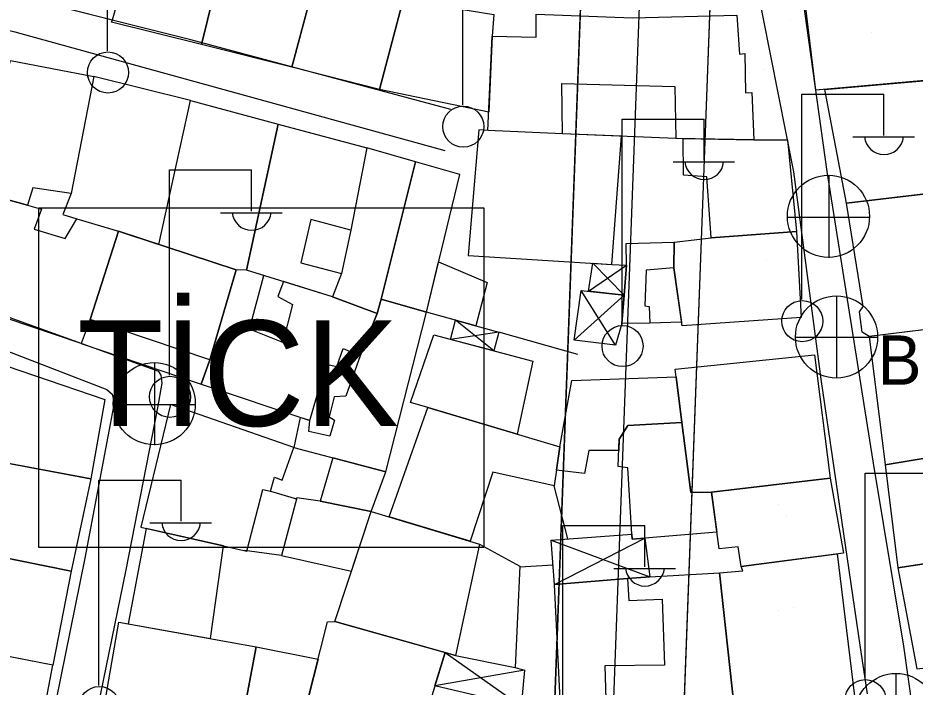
# Model space of a CAD drawing. Extents: x 417997 to 421451, y 4451742 to 4455216.
# Drawn here: x 419874.1 to 419950.6, y 4452584.5 to 4452641.5 of the extents above; entities that cross this region are included whole.
import ezdxf

# ---------------------------------------------------------------- set-up
doc = ezdxf.new("R2010")
doc.units = 0
for name, color, linetype in [('ADA', 7, 'Continuous'), ('ADAKENARI', 7, 'Continuous'), ('B_Mesken', 7, 'Continuous'), ('B_Sundurma', 7, 'Continuous'), ('B_Teras', 7, 'Continuous'), ('Default', 7, 'Continuous'), ('KALDIRIM', 7, 'Continuous'), ('LJ_SEMBOL', 7, 'Continuous'), ('PL_REKRASYON', 7, 'Continuous'), ('PL_TİCK', 7, 'Continuous'), ('S_Elektrik_Diregi', 7, 'Continuous'), ('S_Rogar_Kapagi', 7, 'Continuous'), ('S_Rogar_Kapagi_Buski', 7, 'Continuous'), ('Sinir_Duvar_tek_tarafa_ait', 7, 'Continuous'), ('TR_PARKALANI', 7, 'Continuous'), ('TR_TİCK', 7, 'Continuous'), ('Yol_Sose', 7, 'Continuous')]:
    doc.layers.add(name, color=color, linetype=linetype)

# ---------------------------------------------------------------- blocks, each defined once
blk = doc.blocks.new('POINT_DISPLAY')
at = {"layer": 'Default'}
blk.add_line((0, 0), (0, 0), dxfattribs=at)

msp = doc.modelspace()

# ---------------------------------------------------------------- linework, layer by layer
at = {"layer": 'ADA'}
msp.add_line((419923.418, 4452678.243), (419918.101, 4452535.298), dxfattribs=at)
msp.add_line((419923.418, 4452678.243), (419918.101, 4452535.298), dxfattribs=at)
at = {"layer": 'ADAKENARI'}
msp.add_line((419933.208, 4452645.511), (419929.094, 4452534.889), dxfattribs=at)
msp.add_line((419933.208, 4452645.511), (419929.094, 4452534.889), dxfattribs=at)
at = {"layer": 'B_Mesken'}
for points in [[(419879.375, 4452655.765), (419878.853, 4452653.965), (419877.216, 4452654.35), (419876.706, 4452652.394), (419874.383, 4452643.344), (419882.175, 4452641.35), (419884.918, 4452650.893), (419885.192, 4452652.948), (419881.785, 4452653.584), (419882.026, 4452655.261)], [(419892.362, 4452649.763), (419892.999, 4452652.09), (419894.46, 4452651.733), (419897.004, 4452651.492), (419896.933, 4452651.187), (419896.082, 4452647.326), (419899.852, 4452646.27), (419897.482, 4452637.33), (419889.781, 4452639.254)], [(419884.918, 4452650.893), (419887.411, 4452650.663), (419892.362, 4452649.763), (419889.781, 4452639.254), (419882.111, 4452641.154), (419882.175, 4452641.35)], [(419899.482, 4452644.875), (419906.957, 4452643.081), (419904.956, 4452635.413), (419897.482, 4452637.33)], [(419952.904, 4452644.857), (419953.956, 4452636.399), (419942.127, 4452635.358), (419941.118, 4452643.804)], [(419914.26, 4452633.471), (419904.956, 4452635.413), (419906.957, 4452643.081), (419914.678, 4452641.818), (419914.544, 4452639.955)], [(419920.547, 4452631.633), (419914.192, 4452631.926), (419914.544, 4452639.955), (419918.289, 4452639.87), (419918.299, 4452641.837), (419926.5, 4452641.535), (419935.407, 4452641.742), (419935.627, 4452638.436), (419936.097, 4452638.49), (419936.146, 4452635.139), (419936.672, 4452635.166), (419936.854, 4452631.123), (419930.196, 4452631.249)], [(419873.478, 4452637.882), (419880.595, 4452636.529), (419878.662, 4452626.559), (419875.384, 4452627.026), (419874.95, 4452625.57), (419871.818, 4452626.414), (419870.399, 4452626.923)], [(419878.662, 4452626.559), (419877.943, 4452624.755), (419879.156, 4452624.406), (419882.697, 4452623.331), (419886.139, 4452622.207), (419888.826, 4452634.487), (419880.595, 4452636.529)], [(419951.633, 4452636.195), (419952.932, 4452626.696), (419944.748, 4452625.743), (419942.901, 4452635.426)], [(419888.826, 4452634.487), (419896.316, 4452632.45), (419893.603, 4452620.028), (419892.725, 4452620.054), (419886.139, 4452622.207)], [(419896.316, 4452632.45), (419903.866, 4452630.448), (419902.496, 4452623.435), (419899.088, 4452624.326), (419898.233, 4452620.642), (419901.692, 4452619.748), (419900.929, 4452617.737), (419893.603, 4452620.028)], [(419914.192, 4452631.926), (419913.402, 4452631.968), (419912.509, 4452621.263), (419924.748, 4452620.504), (419925.569, 4452631.433), (419920.547, 4452631.633)], [(419933.211, 4452622.781), (419932.843, 4452627.984), (419930.85, 4452628.112), (419930.833, 4452631.237), (419936.854, 4452631.123), (419939.737, 4452631.127), (419940.497, 4452623.313)], [(419900.929, 4452617.737), (419904.733, 4452616.322), (419905.072, 4452617.557), (419908.017, 4452629.264), (419903.866, 4452630.448), (419902.496, 4452623.435), (419901.692, 4452619.748)], [(419911.789, 4452628.165), (419908.017, 4452629.264), (419905.072, 4452617.557), (419908.945, 4452616.444)], [(419944.748, 4452625.743), (419957.052, 4452627.176), (419958.726, 4452615.829), (419946.682, 4452614.363), (419946.082, 4452614.726), (419945.858, 4452616.473), (419946.181, 4452616.915)], [(419879.506, 4452613.772), (419868.959, 4452617.326), (419871.818, 4452626.414), (419874.95, 4452625.57), (419876.137, 4452625.21), (419875.5, 4452623.516), (419878.134, 4452622.719), (419879.156, 4452624.406), (419882.697, 4452623.331), (419880.272, 4452615.819)], [(419880.272, 4452615.819), (419879.506, 4452613.772), (419889.754, 4452610.313), (419890.476, 4452612.37), (419892.725, 4452620.054), (419882.697, 4452623.331)], [(419940.497, 4452623.313), (419940.89, 4452615.992), (419930.733, 4452615.288), (419930.023, 4452620.227), (419930.053, 4452622.416), (419933.211, 4452622.781)], [(419930.023, 4452620.227), (419930.689, 4452615.595), (419927.985, 4452615.503), (419925.609, 4452615.47), (419925.798, 4452617.901), (419925.996, 4452620.452), (419925.961, 4452622.282), (419930.053, 4452622.416)], [(419909.981, 4452620.715), (419914.133, 4452618.969), (419913.169, 4452615.288), (419908.945, 4452616.444)], [(419896.748, 4452619.045), (419896.277, 4452617.768), (419897.526, 4452617.089), (419896.703, 4452613.849), (419893.848, 4452614.993), (419895.094, 4452619.562), (419893.603, 4452620.028), (419892.725, 4452620.054), (419890.476, 4452612.37), (419889.754, 4452610.313), (419899.011, 4452607.196), (419900.399, 4452612.012), (419901.303, 4452611.809), (419901.836, 4452613.343), (419903.293, 4452612.722), (419904.733, 4452616.322), (419900.929, 4452617.737)], [(419903.293, 4452612.722), (419902.084, 4452609.292), (419901.08, 4452609.211), (419900.645, 4452607.516), (419901.106, 4452607.243), (419900.701, 4452605.86), (419898.909, 4452606.279), (419899.011, 4452607.196), (419898.188, 4452607.474), (419897.639, 4452604.918), (419905.477, 4452602.828), (419908.945, 4452616.444), (419905.072, 4452617.557), (419904.733, 4452616.322)], [(419946.682, 4452614.363), (419948.036, 4452603.432), (419960.165, 4452605.46), (419959.636, 4452608.639), (419960.765, 4452608.747), (419960.227, 4452612.814), (419959.17, 4452612.686), (419958.577, 4452615.811)], [(419909.065, 4452608.321), (419907.586, 4452608.74), (419909.574, 4452614.495), (419918.013, 4452612.253), (419916.674, 4452606.043)], [(419867.828, 4452604.569), (419869.5, 4452613.098), (419881.525, 4452608.993), (419880.344, 4452602.249)], [(419942.033, 4452612.798), (419943.351, 4452602.303), (419933.25, 4452601.112), (419931.48, 4452601.076), (419930.72, 4452607.029), (419930.139, 4452611.587)], [(419925.333, 4452604.638), (419922.797, 4452604.643), (419922.43, 4452602.684), (419920.03, 4452602.969), (419920.316, 4452604.953), (419921.331, 4452610.63), (419930.223, 4452610.93), (419930.72, 4452607.029), (419926.127, 4452606.775), (419925.375, 4452605.605)], [(419887.138, 4452608.582), (419884.6, 4452598.112), (419893.636, 4452596.067), (419895.004, 4452601.313), (419895.658, 4452601.186), (419895.983, 4452602.364), (419896.637, 4452602.128), (419897.639, 4452604.918)], [(419905.756, 4452598.991), (419909.065, 4452608.321), (419920.316, 4452604.953), (419919.837, 4452601.631), (419914.602, 4452602.813), (419912.662, 4452596.914)], [(419933.705, 4452597.682), (419927.555, 4452597.168), (419926.474, 4452597.081), (419926.453, 4452597.508), (419926.117, 4452603.16), (419925.276, 4452603.288), (419925.375, 4452605.605), (419926.127, 4452606.775), (419930.72, 4452607.029), (419931.48, 4452601.076), (419933.25, 4452601.112)], [(419948.036, 4452603.432), (419949.124, 4452594.658), (419962.195, 4452596.633), (419960.165, 4452605.46)], [(419871.478, 4452595.822), (419872.075, 4452598.577), (419867.748, 4452599.345), (419868.679, 4452604.412), (419880.344, 4452602.249), (419878.667, 4452594.359)], [(419900.961, 4452604.032), (419899.873, 4452600.335), (419904.221, 4452599.453), (419905.477, 4452602.828)], [(419933.25, 4452601.112), (419943.351, 4452602.303), (419944.508, 4452595.903), (419935.781, 4452594.768), (419935.518, 4452596.452), (419933.891, 4452596.28)], [(419899.873, 4452600.335), (419897.899, 4452600.629), (419896.591, 4452595.704), (419902.559, 4452594.376), (419904.221, 4452599.453)], [(419901.148, 4452590.069), (419904.221, 4452599.453), (419913.466, 4452596.672), (419911.414, 4452587.186)], [(419890.53, 4452588.62), (419891.639, 4452596.519), (419885.067, 4452598.006), (419883.518, 4452589.879)], [(419866.143, 4452588.481), (419864.669, 4452588.769), (419866.265, 4452594.924), (419866.711, 4452596.792), (419878.667, 4452594.359), (419877.09, 4452586.353)], [(419949.124, 4452594.658), (419950.761, 4452586.034), (419955.84, 4452586.616), (419955.884, 4452586.22), (419958.877, 4452586.733), (419958.828, 4452587.871), (419962.696, 4452588.613), (419961.429, 4452596.517)], [(419933.932, 4452594.229), (419935.917, 4452594.406), (419935.781, 4452594.768), (419943.948, 4452595.83), (419945.43, 4452583.708), (419935.15, 4452583.024)], [(419926.072, 4452593.728), (419927.986, 4452593.88), (419933.932, 4452594.229), (419935.15, 4452583.024), (419924.278, 4452582.484), (419920.414, 4452582.257), (419919.874, 4452593.238)], [(419881.386, 4452582.321), (419882.711, 4452590.024), (419894.436, 4452587.918), (419892.948, 4452580.089)], [(419897.563, 4452578.369), (419900.501, 4452590.041), (419901.148, 4452590.069), (419910.536, 4452587.433), (419907.218, 4452576.652)], [(419869.475, 4452587.834), (419869.137, 4452584.944), (419866.184, 4452585.547), (419865.441, 4452582.165), (419863.524, 4452582.455), (419864.669, 4452588.769), (419860.305, 4452589.525), (419858.616, 4452581.868), (419875.619, 4452578.594), (419877.09, 4452586.353)], [(419894.436, 4452587.918), (419899.703, 4452586.868), (419897.735, 4452579.054), (419894.462, 4452579.777), (419892.948, 4452580.089)]]:
    msp.add_lwpolyline(points, close=True, dxfattribs=at)
at = {"layer": 'B_Sundurma'}
for p, q in [((419922.749, 4452618.231), (419925.996, 4452620.452)), ((419923.122, 4452620.605), (419925.798, 4452617.901)), ((419925.067, 4452613.615), (419922.138, 4452618.297)), ((419921.54, 4452614.043), (419925.798, 4452617.901)), ((419914.693, 4452613.135), (419911.418, 4452615.767)), ((419915.112, 4452614.726), (419910.99, 4452614.119)), ((419919.564, 4452597.018), (419927.986, 4452593.88)), ((419919.875, 4452593.238), (419927.555, 4452597.168)), ((419910.536, 4452587.433), (419917.03, 4452582.853)), ((419917.316, 4452585.916), (419909.661, 4452584.589))]:
    msp.add_line(p, q, dxfattribs=at)
for points in [[(419922.749, 4452618.231), (419923.122, 4452620.605), (419924.748, 4452620.504), (419925.996, 4452620.452), (419925.798, 4452617.901)], [(419925.609, 4452615.47), (419925.067, 4452613.615), (419921.54, 4452614.043), (419922.138, 4452618.297), (419925.798, 4452617.901)], [(419913.169, 4452615.288), (419915.112, 4452614.726), (419914.693, 4452613.135), (419910.99, 4452614.119), (419911.418, 4452615.767)], [(419919.875, 4452593.238), (419919.564, 4452597.018), (419926.453, 4452597.508), (419926.474, 4452597.081), (419927.555, 4452597.168), (419927.986, 4452593.88), (419926.072, 4452593.728)], [(419910.536, 4452587.433), (419911.414, 4452587.186), (419916.502, 4452586.152), (419917.316, 4452585.916), (419917.03, 4452582.853), (419909.661, 4452584.589)]]:
    msp.add_lwpolyline(points, close=True, dxfattribs=at)
at = {"layer": 'B_Teras'}
for points in [[(419920.547, 4452631.633), (419920.493, 4452635.936), (419930.114, 4452635.671), (419930.196, 4452631.249)], [(419880.272, 4452615.819), (419882.697, 4452623.331), (419892.725, 4452620.054), (419890.476, 4452612.37)], [(419925.996, 4452620.452), (419925.961, 4452622.282), (419930.053, 4452622.416), (419930.023, 4452620.227), (419927.673, 4452620.031), (419927.555, 4452616.984), (419927.937, 4452616.911), (419927.985, 4452615.503), (419925.609, 4452615.47), (419925.798, 4452617.901)], [(419866.143, 4452588.481), (419867.651, 4452594.636), (419866.265, 4452594.924), (419866.711, 4452596.792), (419878.667, 4452594.359), (419877.09, 4452586.353)], [(419926.072, 4452593.728), (419926.192, 4452591.855), (419929.027, 4452591.978), (419929.248, 4452586.368), (419924.165, 4452586.289), (419924.278, 4452582.484), (419920.414, 4452582.257), (419919.874, 4452593.238)]]:
    msp.add_lwpolyline(points, close=True, dxfattribs=at)
at = {"layer": 'KALDIRIM'}
msp.add_line((419928.568, 4452682.181), (419923.098, 4452535.112), dxfattribs=at)
msp.add_line((419928.568, 4452682.181), (419923.098, 4452535.112), dxfattribs=at)
at = {"layer": 'LJ_SEMBOL'}
msp.add_lwpolyline([(419875.908, 4452625.319), (419913.839, 4452625.319), (419913.839, 4452596.381), (419875.908, 4452596.381)], close=True, dxfattribs=at)
msp.add_lwpolyline([(419875.908, 4452625.319), (419913.839, 4452625.319), (419913.839, 4452596.381), (419875.908, 4452596.381)], close=True, dxfattribs=at)
at = {"layer": 'PL_REKRASYON'}
msp.add_lwpolyline([(419934.651, 4452684.289), (419933.208, 4452645.511), (419929.094, 4452534.889), (419927.346, 4452487.893), (419926.714, 4452470.9), (419922.033, 4452345.065)], dxfattribs=at)
msp.add_lwpolyline([(419934.651, 4452684.289), (419933.208, 4452645.511), (419929.094, 4452534.889), (419927.346, 4452487.893), (419926.714, 4452470.9), (419922.033, 4452345.065)], dxfattribs=at)
at = {"layer": 'PL_TİCK'}
msp.add_lwpolyline([(419843.661, 4452525.165), (419917.525, 4452519.802), (419918.101, 4452535.298), (419923.418, 4452678.243), (419918.769, 4452681.966), (419824.159, 4452657.046), (419820.24, 4452650.857), (419830.412, 4452596.267), (419834.475, 4452574.463), (419843.661, 4452525.165)], dxfattribs=at)
msp.add_lwpolyline([(419843.661, 4452525.165), (419917.525, 4452519.802), (419918.101, 4452535.298), (419923.418, 4452678.243), (419918.769, 4452681.966), (419824.159, 4452657.046), (419820.24, 4452650.857), (419830.412, 4452596.267), (419834.475, 4452574.463), (419843.661, 4452525.165)], dxfattribs=at)
at = {"layer": 'S_Elektrik_Diregi'}
for p, q in [((419881.758, 4452638.699), (419881.757, 4452656.199)), ((419912.052, 4452634.085), (419912.052, 4452651.585)), ((419940.948, 4452617.509), (419940.948, 4452635.009)), ((419940.948, 4452635.009), (419947.948, 4452635.009)), ((419947.948, 4452631.509), (419947.948, 4452635.009)), ((419925.627, 4452615.383), (419925.627, 4452632.883)), ((419925.627, 4452632.883), (419932.627, 4452632.883)), ((419932.627, 4452629.383), (419932.627, 4452632.883)), ((419945.288, 4452631.369), (419950.538, 4452631.369)), ((419929.967, 4452629.243), (419935.217, 4452629.243)), ((419887.045, 4452611.059), (419887.045, 4452628.559)), ((419887.045, 4452628.559), (419894.045, 4452628.559)), ((419894.045, 4452625.059), (419894.045, 4452628.559)), ((419891.385, 4452624.919), (419896.635, 4452624.919)), ((419881.029, 4452584.617), (419881.029, 4452602.117)), ((419881.029, 4452602.117), (419888.029, 4452602.117)), ((419888.029, 4452598.617), (419888.029, 4452602.117)), ((419946.333, 4452585.207), (419946.333, 4452602.707)), ((419946.333, 4452602.707), (419953.333, 4452602.707)), ((419885.369, 4452598.477), (419890.619, 4452598.477)), ((419920.572, 4452580.745), (419920.572, 4452598.245)), ((419920.572, 4452598.245), (419927.572, 4452598.245)), ((419927.572, 4452594.745), (419927.572, 4452598.245)), ((419924.912, 4452594.605), (419930.163, 4452594.605))]:
    msp.add_line(p, q, dxfattribs=at)
for centre in [(419881.793, 4452636.864), (419912.088, 4452632.25), (419940.984, 4452615.674), (419925.663, 4452613.548), (419887.081, 4452609.224), (419881.065, 4452582.782), (419946.369, 4452583.372)]:
    msp.add_circle(centre, 1.75, dxfattribs=at)
for centre in [(419947.948, 4452631.522), (419932.628, 4452629.396), (419894.046, 4452625.072), (419888.03, 4452598.63), (419927.573, 4452594.758)]:
    msp.add_arc(centre, 1.658, 184.83843, 355.14641, dxfattribs=at)
at = {"layer": 'S_Rogar_Kapagi'}
for p, q in [((419943.27, 4452621.082), (419943.27, 4452628.082)), ((419939.7, 4452624.547), (419946.7, 4452624.547)), ((419885.796, 4452605.109), (419885.796, 4452612.109)), ((419882.226, 4452608.574), (419889.226, 4452608.574))]:
    msp.add_line(p, q, dxfattribs=at)
for centre in [(419943.217, 4452624.611), (419885.743, 4452608.637)]:
    msp.add_circle(centre, 3.5, dxfattribs=at)
at = {"layer": 'S_Rogar_Kapagi_Buski'}
for p, q in [((419943.903, 4452617.822), (419943.903, 4452610.822)), ((419940.403, 4452614.322), (419947.403, 4452614.322)), ((419948.972, 4452585.655), (419948.972, 4452578.655))]:
    msp.add_line(p, q, dxfattribs=at)
for centre in [(419943.903, 4452614.322), (419948.972, 4452582.155)]:
    msp.add_circle(centre, 3.5, dxfattribs=at)
at = {"layer": 'Sinir_Duvar_tek_tarafa_ait'}
for points in [[(419921.861, 4452612.845), (419915.112, 4452614.726)], [(419921.007, 4452597.121), (419919.837, 4452601.631)], [(419895.658, 4452601.186), (419897.872, 4452600.528)], [(419913.466, 4452596.672), (419916.901, 4452594.78), (419916.502, 4452586.152)], [(419896.591, 4452595.704), (419893.422, 4452596.115)], [(419919.74, 4452594.873), (419916.898, 4452594.703)]]:
    msp.add_lwpolyline(points, dxfattribs=at)
at = {"layer": 'TR_TİCK'}
for points in [[(419918.101, 4452535.298), (419923.418, 4452678.243), (419918.769, 4452681.966), (419824.159, 4452657.046), (419820.24, 4452650.857), (419830.412, 4452596.267), (419834.475, 4452574.463), (419843.661, 4452525.165), (419917.525, 4452519.802), (419918.101, 4452535.298)], [(419918.101, 4452535.298), (419923.418, 4452678.243), (419918.769, 4452681.966), (419824.159, 4452657.046), (419820.24, 4452650.857), (419830.412, 4452596.267), (419834.475, 4452574.463), (419843.661, 4452525.165), (419917.525, 4452519.802), (419918.101, 4452535.298)], [(419875.908, 4452596.381), (419875.908, 4452625.319), (419913.839, 4452625.319), (419913.839, 4452596.381), (419875.908, 4452596.381)], [(419875.908, 4452596.381), (419875.908, 4452625.319), (419913.839, 4452625.319), (419913.839, 4452596.381), (419875.908, 4452596.381)]]:
    msp.add_lwpolyline(points, dxfattribs=at)
at = {"layer": 'Yol_Sose'}
for points in [[(419863.901, 4452680.243), (419864.568, 4452683.513), (419876.718, 4452686.34), (419897.318, 4452690.706), (419914.51, 4452694.951), (419921.168, 4452697.021), (419923.077, 4452697.414), (419931.124, 4452696.552), (419932.703, 4452678.02), (419935.051, 4452660.276), (419936.979, 4452644.914), (419940.223, 4452628.401), (419942.57, 4452610.723), (419945.91, 4452587.865), (419946.528, 4452583.904)], [(419996.481, 4452498.928), (419995.997, 4452498.851), (419987.769, 4452500.722), (419965.898, 4452506.236), (419965.476, 4452506.47), (419964.942, 4452506.975), (419962.207, 4452521.817), (419957.298, 4452541.588), (419954.105, 4452556.155), (419951.845, 4452572.306), (419949.638, 4452587.986), (419947.013, 4452603.739), (419943.1, 4452628.434), (419941.07, 4452643.108), (419938.23, 4452663.404), (419936.384, 4452673.319), (419935.748, 4452685.82), (419935.8, 4452693.863), (419935.872, 4452694.062), (419935.951, 4452694.144), (419937.501, 4452694.341)], [(419911.03, 4452633.709), (419888.871, 4452639.647), (419874.216, 4452643.33), (419857.612, 4452648.085), (419857.177, 4452649.359), (419858.599, 4452658.217), (419860.268, 4452666.623), (419893.727, 4452661.059), (419915.715, 4452657.249)], [(419879.216, 4452574.38), (419883.34, 4452594.49), (419886.037, 4452608.286), (419886.407, 4452610.383), (419886.335, 4452611.067), (419886.135, 4452611.395), (419868.541, 4452617.731), (419845.898, 4452625.9), (419845.343, 4452626.26), (419845.229, 4452626.55), (419849.869, 4452638.834), (419852.183, 4452645.596), (419852.358, 4452645.845), (419873.853, 4452640.335), (419910.506, 4452630.217)], [(419833.127, 4452584.122), (419837.339, 4452598.623), (419841.77, 4452614.745), (419844.012, 4452622.555), (419844.191, 4452623.024), (419844.386, 4452623.288), (419845.087, 4452623.486), (419845.822, 4452623.346), (419853.097, 4452620.899), (419881.698, 4452609.851), (419882.151, 4452609.439), (419882.318, 4452608.712), (419881.983, 4452606.896), (419879.818, 4452595.474), (419875.297, 4452573.214)]]:
    msp.add_lwpolyline(points, dxfattribs=at)

# ---------------------------------------------------------------- block references
at = {"layer": 'TR_PARKALANI', "xscale": 0.1, "yscale": 0.10000000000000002}
for p in [(419939.965, 4452641.413), (419939.965, 4452641.413), (419946.871, 4452640.289), (419946.871, 4452640.289), (419937.702, 4452637.161), (419937.702, 4452637.161), (419936.452, 4452636.897), (419936.452, 4452636.897), (419941.982, 4452627.126), (419941.982, 4452627.126), (419937.897, 4452620.918), (419937.897, 4452620.918), (419940.523, 4452620.802), (419940.523, 4452620.802), (419944.803, 4452619.793), (419944.803, 4452619.793), (419937.897, 4452611.892), (419937.897, 4452611.892), (419944.803, 4452610.767), (419944.803, 4452610.767), (419949.41, 4452603.434), (419949.41, 4452603.434), (419938.991, 4452600.042), (419938.991, 4452600.042), (419939.631, 4452598.998), (419939.631, 4452598.998), (419942.503, 4452595.533), (419942.503, 4452595.533), (419949.41, 4452594.408), (419949.41, 4452594.408), (419940.241, 4452591.28), (419940.241, 4452591.28), (419938.991, 4452591.017), (419938.991, 4452591.017), (419934.74, 4452586.11), (419934.74, 4452586.11), (419946.339, 4452585.701), (419946.339, 4452585.701)]:
    msp.add_blockref('POINT_DISPLAY', p, dxfattribs=at)

# ---------------------------------------------------------------- texts
at = {"layer": 'LJ_SEMBOL'}
msp.add_text('TİCK', height=9, dxfattribs=at).set_placement((419879.176, 4452606.741))
msp.add_text('TİCK', height=9, dxfattribs=at).set_placement((419879.176, 4452606.741))
at = {"layer": 'S_Rogar_Kapagi_Buski'}
msp.add_text('B', height=4.2, dxfattribs=at).set_placement((419947.403, 4452610.257))

doc.saveas('drawing.dxf')
